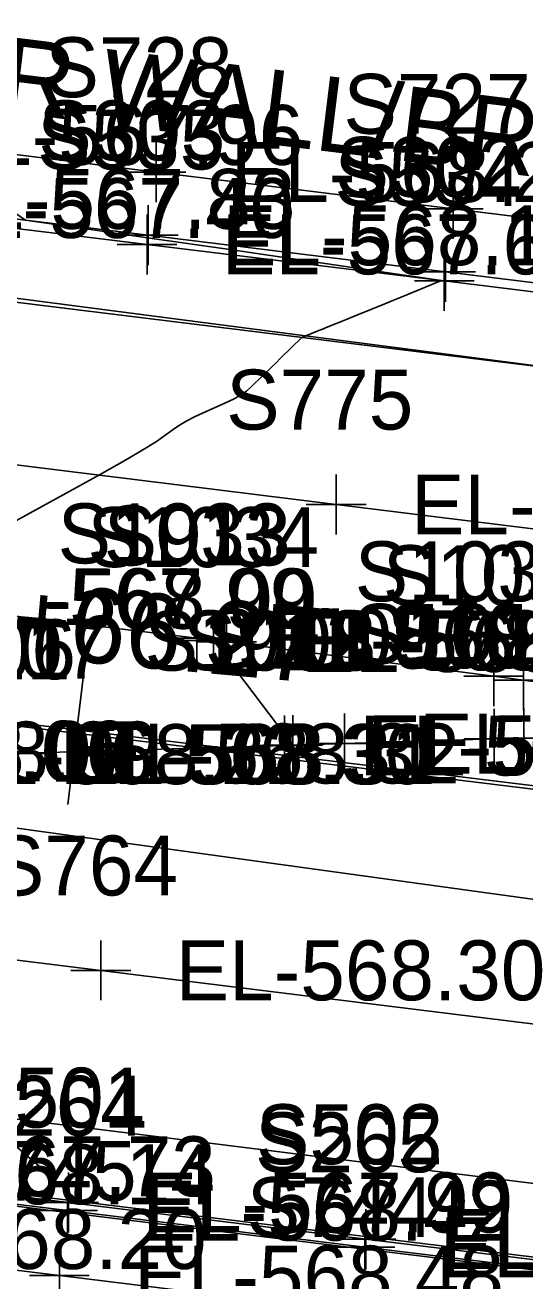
# Model space of a CAD drawing. Extents: x 1724534 to 1727318, y 657156 to 660047.
# Drawn here: x 1725658 to 1725691.4, y 658558.5 to 658642.3 of the extents above; entities that cross this region are included whole.
import ezdxf

# ---------------------------------------------------------------- set-up
doc = ezdxf.new("R2010")
doc.units = 0
for name, color, linetype in [('SURVEY - CENTERLINE - Preliminary', 7, 'Continuous'), ('SURVEY - CENTERLINE - Preliminary Curve Text', 7, 'Continuous'), ('SURVEY - CENTERLINE - Preliminary Text', 7, 'Continuous'), ('SURVEY - CONTOURS - Intermediate with optional Text', 7, 'Continuous'), ('SURVEY - DRAINAGE - Area Shapes', 7, 'Continuous'), ('SURVEY - DRAINAGE - Storm Sewer', 7, 'Continuous'), ('SURVEY - DTM - Breaklines', 7, 'Continuous'), ('SURVEY - DTM - Breaklines - Points - Elevations', 7, 'Continuous'), ('SURVEY - DTM - Breaklines - Points - Locators', 7, 'Continuous'), ('SURVEY - DTM - Breaklines - Points - Numbers', 7, 'Continuous'), ('SURVEY - ROADSIDE BARRIERS - Points - Elevations', 7, 'Continuous'), ('SURVEY - ROADSIDE BARRIERS - Points - Locators', 7, 'Continuous'), ('SURVEY - ROADSIDE BARRIERS - Points - Numbers', 7, 'Continuous'), ('SURVEY - ROADSIDE BARRIERS with Text', 7, 'Continuous'), ('SURVEY - TRAFFIC CONTROL - Pavement Marking - Points - Elevations', 7, 'Continuous'), ('SURVEY - TRAFFIC CONTROL - Pavement Marking - Points - Locators', 7, 'Continuous'), ('SURVEY - TRAFFIC CONTROL - Pavement Marking - Points - Numbers', 7, 'Continuous'), ('SURVEY - TRAFFIC CONTROL - Pavement Marking with Text', 7, 'Continuous'), ('SURVEY - TRANSPORTATION - Features', 7, 'Continuous'), ('SURVEY - TRANSPORTATION - Features - Points - Elevations', 7, 'Continuous'), ('SURVEY - TRANSPORTATION - Features - Points - Locators', 7, 'Continuous'), ('SURVEY - TRANSPORTATION - Features - Points - Numbers', 7, 'Continuous'), ('SURVEY - TRANSPORTATION - Roads', 7, 'Continuous'), ('SURVEY - UTILITIES - Electric (Underground) with Text', 7, 'Continuous'), ('SURVEY - UTILITIES - Water with Text', 7, 'Continuous')]:
    doc.layers.add(name, color=color, linetype=linetype)

msp = doc.modelspace()

# ---------------------------------------------------------------- linework, layer by layer
at = {"layer": 'SURVEY - CENTERLINE - Preliminary'}
msp.add_line((1725165.112, 658655.739), (1725772.853, 658581.708), dxfattribs=at)
msp.add_line((1725165.112, 658655.739), (1725772.853, 658581.708), dxfattribs=at)
at = {"layer": 'SURVEY - CENTERLINE - Preliminary Text'}
for q in [(1725662.048, 658600.243), (1725660.839, 658590.316)]:
    msp.add_line((1725661.443, 658595.279), q, dxfattribs=at)
at = {"layer": 'SURVEY - CONTOURS - Intermediate with optional Text'}
for points in [[(1725656.888, 658630.096), (1725658.029, 658629.311), (1725661.289, 658628.844), (1725666.473, 658628.102), (1725668.844, 658627.758), (1725671.966, 658627.305), (1725673.469, 658627.086), (1725678.79, 658626.311), (1725681.312, 658625.944), (1725685.801, 658625.288), (1725683.104, 658624.179), (1725682.544, 658623.949), (1725682.019, 658623.735), (1725681.529, 658623.535), (1725681.074, 658623.351), (1725679.91, 658622.879), (1725679.507, 658622.716), (1725679.172, 658622.58), (1725678.906, 658622.472), (1725678.707, 658622.391), (1725678.269, 658622.212), (1725678.098, 658622.142), (1725677.913, 658622.067), (1725677.714, 658621.986), (1725677.501, 658621.901), (1725676.474, 658621.488), (1725675.052, 658620.099), (1725674.75, 658619.803), (1725674.451, 658619.512), (1725674.157, 658619.224), (1725673.866, 658618.941), (1725673.098, 658618.19), (1725672.774, 658617.912), (1725672.379, 658617.641), (1725671.913, 658617.376), (1725671.376, 658617.118), (1725669.849, 658616.44), (1725669.296, 658616.18), (1725668.783, 658615.911), (1725668.311, 658615.631), (1725667.878, 658615.341), (1725666.777, 658614.553), (1725666.077, 658614.109), (1725664.802, 658613.366), (1725662.952, 658612.324), (1725660.527, 658610.984), (1725653.295, 658607.013)], [(1725657.353, 658567.522), (1725658.497, 658566.541), (1725658.902, 658566.191), (1725659.262, 658565.877), (1725659.575, 658565.6), (1725659.843, 658565.359), (1725660.494, 658564.765), (1725660.708, 658564.57), (1725660.86, 658564.43), (1725660.952, 658564.347), (1725660.983, 658564.319), (1725660.983, 658564.319), (1725660.999, 658564.306), (1725661.047, 658564.266), (1725661.128, 658564.201), (1725661.241, 658564.11), (1725661.842, 658563.623), (1725661.272, 658563.683), (1725661.162, 658563.695), (1725661.079, 658563.704), (1725661.021, 658563.71), (1725660.988, 658563.713), (1725660.937, 658563.719), (1725660.92, 658563.72), (1725660.908, 658563.722), (1725660.9, 658563.722), (1725660.898, 658563.723), (1725660.898, 658563.723), (1725660.898, 658563.723), (1725660.898, 658563.723), (1725660.898, 658563.723), (1725660.898, 658563.723), (1725660.898, 658563.723), (1725660.819, 658563.731), (1725660.583, 658563.756), (1725660.19, 658563.797), (1725659.639, 658563.855), (1725657.961, 658564.032)]]:
    msp.add_lwpolyline(points, dxfattribs=at)
at = {"layer": 'SURVEY - DRAINAGE - Area Shapes'}
msp.add_lwpolyline([(1725876.527, 658537.521), (1725880.453, 658568.253), (1725462.782, 658619.36), (1725459.014, 658588.567)], close=True, dxfattribs=at)
at = {"layer": 'SURVEY - DRAINAGE - Storm Sewer'}
msp.add_lwpolyline([(1725899.594, 658555.371), (1725464.565, 658615.304), (1725129.381, 658652.795)], dxfattribs=at)
at = {"layer": 'SURVEY - DTM - Breaklines'}
for points in [[(1725705.909, 658623.419), (1725686.061, 658625.875), (1725666.211, 658628.311), (1725646.36, 658630.738), (1725626.509, 658633.173), (1725606.661, 658635.629), (1725586.81, 658638.059), (1725566.963, 658640.515), (1725547.112, 658642.948), (1725527.269, 658645.443), (1725524.135, 658645.829), (1725518.841, 658646.484), (1725514.591, 658647.024), (1725494.727, 658649.363)], [(1725489.875, 658584.035), (1725509.601, 658581.531), (1725526.033, 658579.596), (1725541.721, 658577.725), (1725561.584, 658575.392), (1725581.434, 658572.95), (1725601.283, 658570.508), (1725621.131, 658568.058), (1725640.981, 658565.625), (1725660.832, 658563.199), (1725680.682, 658560.757), (1725700.532, 658558.327)]]:
    msp.add_lwpolyline(points, dxfattribs=at)
at = {"layer": 'SURVEY - DTM - Breaklines - Points - Locators'}
for p, q in [((1725666.211, 658630.311), (1725666.211, 658626.311)), ((1725668.211, 658628.311), (1725664.211, 658628.311)), ((1725686.061, 658627.875), (1725686.061, 658623.875)), ((1725688.061, 658625.875), (1725684.061, 658625.875)), ((1725660.832, 658565.199), (1725660.832, 658561.199)), ((1725662.832, 658563.199), (1725658.832, 658563.199)), ((1725680.682, 658562.757), (1725680.682, 658558.757)), ((1725682.682, 658560.757), (1725678.682, 658560.757))]:
    msp.add_line(p, q, dxfattribs=at)
at = {"layer": 'SURVEY - ROADSIDE BARRIERS - Points - Locators'}
for p, q in [((1725666.736, 658634.525), (1725666.736, 658630.525)), ((1725668.736, 658632.525), (1725664.736, 658632.525)), ((1725686.585, 658632.082), (1725686.585, 658628.082)), ((1725688.585, 658630.082), (1725684.585, 658630.082)), ((1725660.282, 658560.858), (1725660.282, 658556.858)), ((1725662.282, 658558.858), (1725658.282, 658558.858))]:
    msp.add_line(p, q, dxfattribs=at)
at = {"layer": 'SURVEY - ROADSIDE BARRIERS with Text'}
for points in [[(1725749.441, 658623.208), (1725747.683, 658622.944), (1725746.171, 658622.954), (1725726.297, 658625.19), (1725706.432, 658627.625), (1725686.585, 658630.082), (1725666.736, 658632.525), (1725646.891, 658635.007), (1725627.042, 658637.458), (1725607.192, 658639.897), (1725587.342, 658642.328), (1725567.496, 658644.799), (1725547.649, 658647.261), (1725530.293, 658649.414), (1725527.821, 658649.879), (1725526.283, 658650.157), (1725524.746, 658650.804)], [(1725762.719, 658545.483), (1725760.676, 658546.181), (1725739.67, 658549.027), (1725719.83, 658551.532), (1725699.981, 658553.973), (1725680.133, 658556.429), (1725660.282, 658558.858), (1725640.433, 658561.304), (1725620.586, 658563.762), (1725600.739, 658566.219), (1725580.889, 658568.65), (1725561.039, 658571.092), (1725541.174, 658573.41), (1725539.632, 658573.409), (1725538.14, 658573.134)]]:
    msp.add_lwpolyline(points, dxfattribs=at)
at = {"layer": 'SURVEY - TRAFFIC CONTROL - Pavement Marking - Points - Locators'}
for p, q in [((1725678.757, 658612.338), (1725678.757, 658608.338)), ((1725680.757, 658610.338), (1725676.757, 658610.338)), ((1725669.455, 658603.405), (1725669.455, 658599.405)), ((1725670.578, 658603.268), (1725670.578, 658599.268)), ((1725671.44, 658603.158), (1725671.44, 658599.158)), ((1725671.455, 658601.405), (1725667.455, 658601.405)), ((1725672.578, 658601.268), (1725668.578, 658601.268)), ((1725673.44, 658601.158), (1725669.44, 658601.158)), ((1725689.294, 658600.874), (1725689.294, 658596.874)), ((1725691.276, 658600.614), (1725691.276, 658596.614)), ((1725691.294, 658598.874), (1725687.294, 658598.874)), ((1725693.276, 658598.614), (1725689.276, 658598.614)), ((1725675.31, 658596.248), (1725675.31, 658592.248)), ((1725675.86, 658596.264), (1725675.86, 658592.264)), ((1725679.309, 658596.376), (1725679.309, 658592.376)), ((1725689.303, 658596.7), (1725689.303, 658592.7)), ((1725691.302, 658596.733), (1725691.302, 658592.733)), ((1725677.31, 658594.248), (1725673.31, 658594.248)), ((1725677.86, 658594.264), (1725673.86, 658594.264)), ((1725681.309, 658594.376), (1725677.309, 658594.376)), ((1725691.303, 658594.7), (1725687.303, 658594.7)), ((1725693.302, 658594.733), (1725689.302, 658594.733)), ((1725659.318, 658593.716), (1725655.318, 658593.716)), ((1725663.045, 658581.239), (1725663.045, 658577.239)), ((1725665.045, 658579.239), (1725661.045, 658579.239))]:
    msp.add_line(p, q, dxfattribs=at)
at = {"layer": 'SURVEY - TRAFFIC CONTROL - Pavement Marking with Text'}
msp.add_line((1725675.86, 658594.264), (1725670.578, 658601.268), dxfattribs=at)
for points in [[(1725469.93, 658636.195), (1725476.311, 658635.371), (1725478.295, 658635.122), (1725516.011, 658630.481), (1725599.369, 658620.164), (1725678.757, 658610.338), (1725738.298, 658602.97), (1725780.716, 658597.719), (1725790.639, 658596.491), (1725852.127, 658588.674), (1725871.961, 658586.151), (1725916.153, 658580.463)], [(1725468.212, 658625.755), (1725492.04, 658622.916), (1725507.922, 658620.974), (1725509.907, 658620.729), (1725518.112, 658619.698), (1725526.503, 658618.673), (1725528.488, 658618.433), (1725546.361, 658616.3), (1725564.239, 658614.208), (1725566.225, 658613.974), (1725586.079, 658611.571), (1725588.065, 658611.334), (1725605.938, 658609.224), (1725607.924, 658608.987), (1725627.777, 658606.581), (1725647.618, 658604.066), (1725669.455, 658601.405), (1725671.44, 658601.158), (1725689.294, 658598.874), (1725691.276, 658598.614), (1725717.028, 658595.036)], [(1725575.665, 658600.169), (1725605.461, 658596.698), (1725615.394, 658595.54), (1725617.384, 658595.351), (1725625.349, 658594.614), (1725627.34, 658594.438), (1725635.322, 658593.894), (1725637.32, 658593.84), (1725647.319, 658593.669), (1725655.319, 658593.669), (1725657.318, 658593.716), (1725675.31, 658594.248), (1725679.309, 658594.376), (1725689.303, 658594.7), (1725691.302, 658594.733), (1725701.302, 658594.79)], [(1725507.893, 658598.435), (1725611.44, 658585.624), (1725663.045, 658579.239), (1725732.511, 658570.646), (1725771.433, 658565.831), (1725828.993, 658558.789), (1725876.604, 658552.91), (1725911.384, 658548.615)]]:
    msp.add_lwpolyline(points, dxfattribs=at)
at = {"layer": 'SURVEY - TRANSPORTATION - Features'}
for points in [[(1725705.833, 658622.809), (1725685.985, 658625.265), (1725666.135, 658627.701), (1725646.284, 658630.128), (1725626.437, 658632.6), (1725606.591, 658635.062), (1725586.74, 658637.492), (1725566.892, 658639.948), (1725547.041, 658642.377), (1725527.198, 658644.872), (1725524.064, 658645.259), (1725518.771, 658645.921), (1725514.521, 658646.46), (1725514.017, 658646.52), (1725494.657, 658648.8)], [(1725489.947, 658584.602), (1725509.681, 658582.097), (1725524.934, 658580.3), (1725526.112, 658580.162), (1725541.793, 658578.292), (1725561.649, 658575.907), (1725581.5, 658573.471), (1725601.349, 658571.032), (1725621.199, 658568.593), (1725641.048, 658566.157), (1725660.9, 658563.739), (1725680.75, 658561.297), (1725700.601, 658558.867)]]:
    msp.add_lwpolyline(points, dxfattribs=at)
at = {"layer": 'SURVEY - TRANSPORTATION - Features - Points - Locators'}
for p, q in [((1725666.135, 658629.701), (1725666.135, 658625.701)), ((1725668.135, 658627.701), (1725664.135, 658627.701)), ((1725685.985, 658627.265), (1725685.985, 658623.265)), ((1725687.985, 658625.265), (1725683.985, 658625.265)), ((1725660.9, 658565.739), (1725660.9, 658561.739)), ((1725662.9, 658563.739), (1725658.9, 658563.739)), ((1725680.75, 658563.297), (1725680.75, 658559.297)), ((1725682.75, 658561.297), (1725678.75, 658561.297))]:
    msp.add_line(p, q, dxfattribs=at)
at = {"layer": 'SURVEY - TRANSPORTATION - Roads'}
for points in [[(1725441.999, 658659.071), (1725442.629, 658657.222), (1725443.89, 658655.746), (1725445.358, 658654.48), (1725447.02, 658653.497), (1725448.78, 658652.718), (1725450.648, 658652.256), (1725452.594, 658651.901), (1725461.169, 658650.892), (1725463.574, 658650.521), (1725465.046, 658650.361), (1725467.051, 658650.081), (1725466.722, 658647.227), (1725469.637, 658646.813), (1725471.59, 658646.537), (1725485.496, 658644.923), (1725487.482, 658644.688), (1725514.544, 658641.453), (1725603.861, 658630.44), (1725726.921, 658615.268)], [(1725460.854, 658593.916), (1725508.47, 658587.877), (1725514.425, 658587.132), (1725525.683, 658585.724), (1725547.511, 658582.986), (1725616.971, 658574.343), (1725730.092, 658560.27)]]:
    msp.add_lwpolyline(points, dxfattribs=at)
at = {"layer": 'SURVEY - UTILITIES - Electric (Underground) with Text'}
msp.add_lwpolyline([(1725505.901, 658581.192), (1725559.522, 658575.408), (1725608.231, 658569.636), (1725663.449, 658562.739), (1725716.937, 658556.185), (1725775.83, 658548.079)], dxfattribs=at)
at = {"layer": 'SURVEY - UTILITIES - Water with Text'}
msp.add_lwpolyline([(1725847.724, 658579.712), (1725846.548, 658599.52), (1725380.522, 658660.104)], dxfattribs=at)

# ---------------------------------------------------------------- texts
at = {"layer": 'SURVEY - CENTERLINE - Preliminary Curve Text'}
msp.add_text('POT 21+66.27', height=5, rotation=354.8289, dxfattribs=at).set_placement((1725633.991, 658602.344))
at = {"layer": 'SURVEY - DTM - Breaklines - Points - Elevations'}
for s, p in [('EL-567.83', (1725651.36, 658628.738)), ('EL-568.12', (1725671.211, 658626.311)), ('EL-568.14', (1725645.981, 658563.625)), ('EL-568.42', (1725665.832, 658561.199)), ('EL-568.70', (1725685.682, 658558.757))]:
    msp.add_text(s, height=4, dxfattribs=at).set_placement(p)
at = {"layer": 'SURVEY - DTM - Breaklines - Points - Numbers'}
for s, p in [('S303', (1725658.875, 658633.311)), ('S302', (1725678.725, 658630.875)), ('S264', (1725653.496, 658568.199)), ('S265', (1725673.346, 658565.757))]:
    msp.add_text(s, height=4, dxfattribs=at).set_placement(p)
at = {"layer": 'SURVEY - ROADSIDE BARRIERS - Points - Elevations'}
for s, p in [('EL-567.96', (1725651.891, 658633.007)), ('EL-568.23', (1725671.736, 658630.525)), ('EL-568.20', (1725645.433, 658559.304)), ('EL-568.48', (1725665.282, 658556.858))]:
    msp.add_text(s, height=4, dxfattribs=at).set_placement(p)
at = {"layer": 'SURVEY - ROADSIDE BARRIERS - Points - Numbers'}
for s, p in [('S728', (1725659.353, 658637.525)), ('S727', (1725679.249, 658635.082)), ('S745', (1725652.946, 658563.858)), ('S744', (1725672.797, 658561.429))]:
    msp.add_text(s, height=4, dxfattribs=at).set_placement(p)
at = {"layer": 'SURVEY - ROADSIDE BARRIERS with Text'}
for rotation, p in [(352.99509, (1725603.82, 658643.041)), (352.94001, (1725601.83, 658559.641))]:
    msp.add_text('JERSEY BARRIER WALL/BRIDGE', height=5, rotation=rotation, dxfattribs=at).set_placement(p)
at = {"layer": 'SURVEY - TRAFFIC CONTROL - Pavement Marking - Points - Elevations'}
for s, p in [('EL-568.20', (1725683.757, 658608.338)), ('EL-567.99', (1725652.618, 658602.066)), ('EL-568.00', (1725652.796, 658602.043)), ('EL-568.29', (1725674.455, 658599.405)), ('EL-568.31', (1725675.578, 658599.268)), ('EL-568.32', (1725676.44, 658599.158)), ('EL-568.06', (1725640.322, 658591.894)), ('EL-568.07', (1725640.712, 658591.867)), ('EL-568.51', (1725680.31, 658592.248)), ('EL-568.51', (1725680.86, 658592.264)), ('EL-568.55', (1725684.309, 658592.376)), ('EL-568.09', (1725642.32, 658591.84)), ('EL-568.22', (1725652.319, 658591.669)), ('EL-568.30', (1725660.319, 658591.669)), ('EL-568.31', (1725660.72, 658591.669)), ('EL-568.32', (1725662.318, 658591.716)), ('EL-568.30', (1725668.045, 658577.239))]:
    msp.add_text(s, height=4, dxfattribs=at).set_placement(p)
at = {"layer": 'SURVEY - TRAFFIC CONTROL - Pavement Marking - Points - Numbers'}
for s, p in [('S775', (1725671.421, 658615.338)), ('S1033', (1725660.167, 658606.405)), ('S1034', (1725662.152, 658606.158)), ('S913', (1725663.242, 658606.268)), ('S1035', (1725680.006, 658603.874)), ('S1036', (1725681.878, 658603.614)), ('S1010', (1725679.842, 658599.7)), ('S1011', (1725682.172, 658599.733)), ('S1006', (1725645.921, 658598.669)), ('S1007', (1725648.03, 658598.716)), ('S911', (1725648.542, 658598.669)), ('S1008', (1725665.975, 658599.248)), ('S912', (1725668.524, 658599.264)), ('S1009', (1725670.006, 658599.376)), ('S764', (1725655.709, 658584.239))]:
    msp.add_text(s, height=4, dxfattribs=at).set_placement(p)
at = {"layer": 'SURVEY - TRANSPORTATION - Features - Points - Elevations'}
for s, p in [('EL-567.40', (1725651.284, 658628.128)), ('EL-567.68', (1725671.135, 658625.701)), ('EL-567.73', (1725646.048, 658564.157)), ('EL-567.99', (1725665.9, 658561.739)), ('EL-568.26', (1725685.75, 658559.297))]:
    msp.add_text(s, height=4, dxfattribs=at).set_placement(p)
at = {"layer": 'SURVEY - TRANSPORTATION - Features - Points - Numbers'}
for s, p in [('S535', (1725658.799, 658632.701)), ('S534', (1725678.649, 658630.265)), ('S501', (1725653.722, 658568.739)), ('S502', (1725673.414, 658566.297))]:
    msp.add_text(s, height=4, dxfattribs=at).set_placement(p)

doc.saveas('drawing.dxf')
